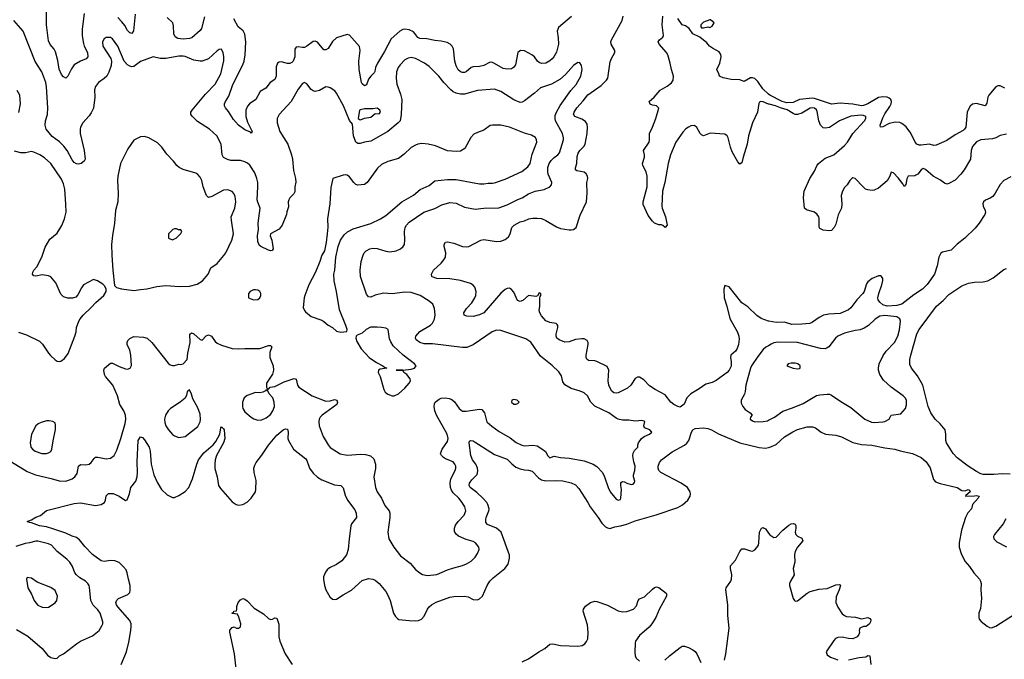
# Model space of a CAD drawing. Header units: inches. Extents: x 1771504 to 1971212, y 471788 to 643615.
# Tile 357 of 587: x 1882979 to 1892210, y 562198 to 568198. Entities that reach past the tile are written whole.
import ezdxf

# ---------------------------------------------------------------- set-up
doc = ezdxf.new("R2010")
doc.units = ezdxf.units.IN
doc.header["$MEASUREMENT"] = 0
doc.layers.add('B8586', color=7, linetype='Continuous')
doc.layers.add('B8596', color=7, linetype='Continuous')

msp = doc.modelspace()

# ---------------------------------------------------------------- linework, layer by layer
at = {"layer": 'B8586', "color": 5}
for points, elevation in [([(1883583.7, 568256.3), (1883565.3, 568110), (1883565.5, 568045.5), (1883576.3, 567976.3), (1883583.1, 567950), (1883615.8, 567890), (1883618, 567850), (1883601, 567830), (1883550, 567809.6), (1883490, 567774.5), (1883464.2, 567735.8), (1883430, 567669), (1883410, 567649), (1883390, 567662), (1883370, 567684), (1883350, 567735.3), (1883336.3, 567816.3), (1883315.3, 567895.3), (1883301.4, 567921.4), (1883265.6, 567965.6), (1883250, 568001.2), (1883229.8, 568150), (1883229.7, 568350)], 420), ([(1882901.3, 564050), (1883050, 563961.3), (1883127.5, 563927.5), (1883275, 563895), (1883350, 563873.4), (1883410, 563868.7), (1883470, 563892.2), (1883496.2, 563910), (1883517.8, 563942.2), (1883531.3, 564008.7), (1883550, 564026), (1883596.1, 564023.9), (1883630, 564030.4), (1883650, 564044.9), (1883676.3, 564083.7), (1883690, 564094.4), (1883710, 564094.9), (1883790, 564079.1), (1883830, 564085.5), (1883863, 564110), (1883890, 564159.1), (1883927.7, 564270), (1883967.6, 564410), (1883973.8, 564450), (1883969.8, 564489.8), (1883954, 564530), (1883918.8, 564590), (1883895.3, 564670), (1883851.3, 564770), (1883781.6, 564850), (1883773, 564870), (1883766.6, 564910), (1883774.5, 564930), (1883810, 564961.6), (1883830, 564974.9), (1883850, 564977.1), (1883910, 564945.5), (1883970, 564922), (1883990, 564920.7), (1884014, 564930), (1884026, 564954), (1884019.7, 565050), (1884010, 565099), (1883985.6, 565150), (1883985.6, 565170), (1883991.5, 565188.5), (1884010, 565207.7), (1884050, 565227.3), (1884139.9, 565219.9), (1884174, 565210), (1884218, 565170), (1884370, 564977.3), (1884390, 564962), (1884410, 564954), (1884430, 564954.8), (1884470, 564966), (1884490, 564964.7), (1884510, 564971.3), (1884548.9, 565011.1), (1884556.2, 565070), (1884577.4, 565170), (1884572.9, 565247.1), (1884590, 565260.7), (1884611.6, 565251.6), (1884670, 565199.1), (1884690, 565190.8), (1884726.3, 565233.7), (1884750, 565243), (1884775.5, 565230), (1884810, 565178.8), (1884830, 565164), (1884870, 565144), (1884970, 565114), (1885030, 565110.5), (1885090, 565114.4), (1885230, 565112.7), (1885310, 565143), (1885330, 565140.7), (1885342.8, 565130), (1885325.1, 565074.9), (1885324.9, 565030), (1885353.7, 564950), (1885359.5, 564910), (1885350, 564874), (1885292, 564790), (1885292.7, 564752.7), (1885298, 564738), (1885310, 564734), (1885328.4, 564751.6), (1885370, 564756), (1885459.1, 564800.9), (1885551.8, 564831.8), (1885570, 564826.8), (1885583.7, 564770), (1885595.5, 564750), (1885719.1, 564670), (1885850, 564621.5), (1885890, 564623.1), (1885930, 564635.3), (1885950.4, 564630), (1885959.5, 564610), (1885950.4, 564590), (1885815.3, 564490), (1885796.5, 564470), (1885787.4, 564450), (1885782.3, 564430), (1885784.9, 564390), (1885824.9, 564290), (1885870, 564210.4), (1885890, 564184.9), (1885984.6, 564124.6), (1886050, 564112.3), (1886177.2, 564122.8), (1886220.5, 564120.5), (1886267.2, 564107.2), (1886297.5, 564077.5), (1886315.3, 564030), (1886313, 563987), (1886298.7, 563910), (1886314.3, 563810), (1886330.2, 563770.2), (1886369.3, 563709.3), (1886400.8, 563640.8), (1886441.1, 563590), (1886447.6, 563570), (1886447.8, 563530), (1886428.7, 563390), (1886440.5, 563330), (1886485.5, 563250), (1886550, 563170.6), (1886640.9, 563100.9), (1886690, 563042), (1886730, 563010.5), (1886755.3, 562995.3), (1886803.4, 562983.4), (1886890, 562993.1), (1886990, 563036.5), (1887050, 563057.4), (1887130, 563077.4), (1887166.5, 563093.5), (1887210, 563120.4), (1887250, 563158), (1887271.5, 563190), (1887285.6, 563230), (1887283.6, 563250), (1887251.8, 563291.8), (1887230, 563303.5), (1887163.8, 563323.8), (1887093.1, 563353.1), (1887070.9, 563370.9), (1887056, 563396), (1887055.3, 563430), (1887064.5, 563455.5), (1887089.7, 563490), (1887147.1, 563550), (1887161.7, 563590), (1887151.1, 563630), (1887127.1, 563670), (1887096.4, 563710), (1887041.5, 563761.5), (1887025.8, 563785.8), (1887017.4, 563810), (1887013.6, 563850), (1887021.8, 563890), (1887060.5, 563970), (1887066, 563990), (1887067.3, 564010), (1887059.5, 564030), (1887044, 564050), (1886970, 564079.5), (1886951.3, 564091.3), (1886932.7, 564110), (1886924, 564130), (1886939.5, 564170), (1886990, 564243), (1886997.2, 564270), (1886986, 564310), (1886885, 564490), (1886871.8, 564530), (1886864.7, 564570), (1886866.4, 564593.6), (1886873.6, 564610), (1886910, 564638.9), (1886930, 564647.6), (1886970.2, 564650.2), (1887005.7, 564645.7), (1887030, 564635.3), (1887053.5, 564613.5), (1887098.7, 564550), (1887130, 564527.6), (1887165.1, 564525.1), (1887290, 564544.6), (1887310, 564541.3), (1887335.6, 564510), (1887354.4, 564434.4), (1887362.2, 564422.2), (1887404.5, 564384.4), (1887474.2, 564334.2), (1887576.4, 564276.4), (1887632.8, 564232.8), (1887687.2, 564207.2), (1887710, 564201.3), (1887790, 564206.3), (1887830, 564200.4), (1887873.9, 564173.9), (1887907, 564147), (1887930, 564106.7), (1887950, 564089.2), (1887990, 564102.6), (1888050, 564090.2), (1888130, 564084.7), (1888270, 564061.5), (1888356.3, 564030), (1888390, 564006.7), (1888441.1, 563950), (1888462.3, 563910), (1888495.3, 563810), (1888514.9, 563770), (1888570, 563700.3), (1888590, 563690.4), (1888610, 563699.1), (1888615.8, 563710), (1888621, 563790), (1888613.6, 563830), (1888615.1, 563850), (1888621.3, 563858.7), (1888630, 563867.3), (1888650, 563864), (1888670, 563850.7), (1888710, 563837.3), (1888730, 563840.7), (1888743.7, 563856.3), (1888745.1, 563870), (1888734, 563910), (1888734.3, 563930), (1888746, 563970), (1888749.5, 564009.5), (1888736, 564050), (1888726.3, 564106.3), (1888730, 564132), (1888743.2, 564156.8), (1888774, 564190), (1888774, 564210), (1888781.2, 564230), (1888809.3, 564270), (1888832.7, 564290), (1888884, 564310), (1888904, 564330), (1888885.2, 564350), (1888836, 564370), (1888829.3, 564390), (1888839, 564430), (1888833.4, 564433.4), (1888810, 564438.7), (1888750, 564433), (1888690, 564441.5), (1888630, 564441.8), (1888589.9, 564449.9), (1888570, 564459.8), (1888502, 564510), (1888370, 564572.8), (1888334, 564610), (1888300.5, 564670), (1888270, 564697.7), (1888234.4, 564714.4), (1888150, 564739.1), (1888090, 564771.8), (1888070, 564801.2), (1888057.2, 564857.3), (1888034.6, 564894.6), (1887970, 564954), (1887862.2, 565042.2), (1887770, 565172.3), (1887724.4, 565204.4), (1887490, 565281.7), (1887450, 565287.4), (1887407, 565270), (1887230, 565148.6), (1887170, 565123.5), (1887130, 565123.5), (1886850, 565157.8), (1886770, 565158), (1886729.8, 565169.8), (1886696.8, 565196.8), (1886689.7, 565210), (1886692.6, 565230), (1886730, 565273.8), (1886830, 565332.6), (1886850, 565351.8), (1886869, 565390), (1886872.7, 565430), (1886868.3, 565488.3), (1886850.6, 565530.6), (1886818.1, 565558.1), (1886734.7, 565610), (1886650, 565640.7), (1886590, 565643.4), (1886470, 565626.9), (1886390, 565631.7), (1886310, 565614.7), (1886270, 565596.2), (1886250, 565599.3), (1886230, 565624), (1886174, 565790), (1886169.8, 565850), (1886180.7, 565930), (1886198.7, 565990), (1886209.2, 566010.8), (1886226.6, 566030), (1886262.7, 566050), (1886290, 566055.6), (1886330, 566051.7), (1886410, 566027.4), (1886450, 566021.7), (1886508.7, 566030), (1886550, 566048.4), (1886574, 566070), (1886585.1, 566090), (1886588.2, 566131.8), (1886585.1, 566210), (1886593.1, 566250), (1886603.5, 566270), (1886630, 566298), (1886767.4, 566392.6), (1886870, 566428.1), (1886937.8, 566462.2), (1887010, 566482.2), (1887070, 566477.6), (1887150, 566440.3), (1887250, 566420.8), (1887330, 566431.4), (1887470, 566434.3), (1887550, 566461.7), (1887650, 566512.7), (1887690, 566527.9), (1887750, 566564), (1887810, 566590.3), (1887894.5, 566605.5), (1887949.6, 566630.4), (1887966, 566650), (1887967.3, 566670), (1887933.6, 566750), (1887929, 566770), (1887930, 566810.7), (1887943.8, 566850), (1887961, 566879), (1887990, 566906.7), (1888024.2, 566930), (1888039.1, 566950), (1888075.6, 567070), (1888076.8, 567090), (1888066.6, 567130), (1888001.9, 567250), (1887997.7, 567270), (1887999.9, 567300.1), (1888010, 567330.3), (1888047.1, 567392.9), (1888146.1, 567533.9), (1888195, 567590), (1888238.7, 567670), (1888251.8, 567730), (1888246, 567770), (1888230, 567794), (1888210, 567796), (1888170, 567769.4), (1888096.5, 567683.5), (1888043.6, 567636.4), (1887965.3, 567594.8), (1887860.9, 567559.1), (1887805.7, 567510), (1887710, 567435.6), (1887690, 567424.2), (1887670, 567423), (1887610, 567447.3), (1887490, 567523.5), (1887430, 567547.3), (1887270, 567534.4), (1887150, 567500.3), (1887110, 567498.8), (1887070, 567507.6), (1887041.4, 567521.4), (1887019.4, 567539.4), (1886955.1, 567610), (1886909.6, 567670), (1886818.8, 567758.8), (1886772.7, 567790), (1886690, 567832.8), (1886650, 567843.5), (1886621.1, 567838.9), (1886590, 567821.3), (1886544.2, 567775.8), (1886526, 567750), (1886510.2, 567709.8), (1886508.4, 567648.4), (1886514.5, 567594.5), (1886550, 567501), (1886562.6, 567450), (1886555.8, 567310), (1886546.4, 567250), (1886528.2, 567230), (1886430, 567149.8), (1886270, 567060.3), (1886211.1, 567048.9), (1886170, 567035.6), (1886150, 567036.2), (1886128.7, 567050), (1886108.9, 567110), (1886099.5, 567219.5), (1886070, 567253.2), (1886015.4, 567390), (1885950, 567509.4), (1885932.3, 567530), (1885890, 567558), (1885870, 567566.6), (1885850, 567567), (1885790, 567535.1), (1885750, 567525.1), (1885730, 567529.7), (1885710, 567543), (1885670, 567597), (1885650, 567609.4), (1885630, 567599.5), (1885590, 567545.1), (1885524.2, 567430), (1885410.3, 567310), (1885392, 567270), (1885393.7, 567230), (1885418.7, 567150), (1885492.6, 567030), (1885528.1, 566930), (1885537.6, 566890), (1885545.1, 566785.1), (1885564.2, 566710), (1885566.4, 566673.6), (1885559.3, 566630), (1885558, 566582), (1885550, 566565.2), (1885510, 566526), (1885500.4, 566510), (1885495.3, 566490), (1885497.2, 566442.8), (1885483.4, 566396.6), (1885480.5, 566370), (1885438, 566270), (1885410, 566232.7), (1885330.8, 566189.2), (1885326.8, 566170), (1885342, 566130), (1885354, 566050), (1885346.4, 566033.6), (1885330, 566029.6), (1885310, 566035.1), (1885239, 566070), (1885224.2, 566084.2), (1885210, 566118), (1885206.6, 566170), (1885216, 566230), (1885214.5, 566290), (1885234, 566430), (1885210, 566485.2), (1885205.6, 566510), (1885211.8, 566630), (1885209.8, 566670), (1885202.8, 566710), (1885182.8, 566762.8), (1885135.2, 566835.2), (1885113.9, 566853.9), (1885090, 566866.4), (1885050, 566876.2), (1884958.7, 566878.7), (1884926.3, 566886.3), (1884890, 566905.1), (1884878, 566930), (1884867.3, 567030), (1884827.5, 567107.5), (1884759.6, 567170), (1884644.6, 567244.6), (1884598, 567290), (1884583.5, 567310), (1884583.1, 567330), (1884596.4, 567350), (1884720.7, 567499.3), (1884810, 567594.9), (1884864.5, 567690), (1884892.6, 567812.6), (1884892.9, 567852.9), (1884887, 567887), (1884870, 567922), (1884850, 567919), (1884830, 567906.6), (1884747.4, 567832.6), (1884690.3, 567809.7), (1884670, 567808.3), (1884610, 567818), (1884530, 567853.3), (1884510, 567857.6), (1884470, 567857.6), (1884350, 567835.1), (1884294.5, 567834.5), (1884230, 567849.4), (1884110, 567806.6), (1884050, 567758.7), (1884030, 567755.6), (1884010, 567762), (1883990, 567776.2), (1883959.6, 567810), (1883899.1, 567950), (1883850, 568019.7), (1883830, 568029.7), (1883810, 568032.8), (1883790, 568029.7), (1883770, 568019.6), (1883753.4, 567990), (1883757.6, 567950), (1883833.2, 567833.2), (1883839.3, 567810), (1883837.1, 567770), (1883815.1, 567704.9), (1883795.8, 567670), (1883770, 567646.4), (1883717, 567610), (1883688.4, 567571.6), (1883680.5, 567539.5), (1883683.6, 567470), (1883670, 567369.4), (1883650, 567326), (1883630, 567296.9), (1883570.3, 567230), (1883548.9, 567190), (1883544.6, 567170), (1883545.3, 567130), (1883584.2, 566970), (1883591.6, 566890), (1883583.1, 566870), (1883554.4, 566850), (1883530, 566842.9), (1883510, 566846), (1883490, 566859.7), (1883470, 566883), (1883424.5, 566970), (1883392.9, 567012.9), (1883353.1, 567053.1), (1883283.1, 567103.1), (1883228, 567170), (1883222.4, 567182.4), (1883217.2, 567210), (1883220.9, 567250), (1883238.4, 567310), (1883243.7, 567370), (1883231.3, 567570), (1883223.7, 567610), (1883185.1, 567710), (1883125.1, 567805.1), (1883010.9, 568090), (1882925.2, 568190)], 440), ([(1884062.2, 568250), (1884044.9, 568095.1), (1884030, 568069.6), (1884010, 568073.6), (1883990, 568095.6), (1883963, 568143), (1883937, 568177), (1883898.3, 568218.3)], 420), ([(1884710, 568226.6), (1884683.6, 568116.4), (1884670, 568095.4), (1884591, 568029), (1884570, 568022.7), (1884510, 568017.1), (1884461.8, 568021.8), (1884436.2, 568036.2), (1884424.7, 568064.7), (1884420.9, 568140.9), (1884413.3, 568170), (1884360.3, 568220.3)], 420), ([(1888153.2, 568226.8), (1888030, 568125.2), (1888016.4, 568090), (1888027.2, 568027.2), (1888029.2, 567970), (1888022.2, 567930), (1888010, 567895.1), (1887987.1, 567850), (1887971.4, 567830), (1887950, 567810.9), (1887910, 567789.8), (1887870, 567788.7), (1887850, 567796.4), (1887834.3, 567810), (1887804.2, 567850), (1887779.5, 567870), (1887710, 567907.6), (1887674, 567910), (1887648.5, 567890), (1887625.5, 567774.5), (1887609, 567751), (1887590, 567738), (1887550, 567734.3), (1887510, 567741.7), (1887430, 567788.6), (1887410, 567796.8), (1887390, 567798.5), (1887330, 567767.6), (1887290, 567759.3), (1887230, 567754.7), (1887211.6, 567748.5), (1887164.9, 567710), (1887150, 567702.6), (1887130, 567701.7), (1887110, 567709.8), (1887090, 567728.5), (1887070, 567764.7), (1887057.4, 567810), (1887044.5, 567924.5), (1887034, 567950), (1887015.8, 567970), (1886985, 567984.9), (1886930, 567998.4), (1886870, 568003.5), (1886797.2, 568017.2), (1886730, 568020.8), (1886709.8, 568030), (1886684.2, 568070), (1886670, 568084.2), (1886630, 568102.2), (1886590, 568110.5), (1886570, 568106.3), (1886541.8, 568090), (1886460.9, 568019.1), (1886400.3, 567899.7), (1886331.8, 567790), (1886315.3, 567750), (1886308.8, 567711.2), (1886301.7, 567698.3), (1886270, 567667.6), (1886250, 567640.7), (1886230, 567588.7), (1886210, 567579.3), (1886190, 567597), (1886183.9, 567610), (1886162.6, 567730), (1886156.8, 567810), (1886171, 567910), (1886165.3, 567945.3), (1886070, 568052.7), (1886050, 568059.3), (1885950, 568029.6), (1885910, 567993.3), (1885870, 567929.5), (1885850, 567914.5), (1885830, 567914.5), (1885770, 567987.6), (1885750, 567996.9), (1885730, 567993), (1885670, 567948.6), (1885650, 567938.7), (1885630, 567936.4), (1885590, 567943), (1885570, 567939.5), (1885557.6, 567922.4), (1885559, 567850), (1885543.8, 567810), (1885530, 567796.2), (1885510, 567787.8), (1885490, 567786.3), (1885430, 567802.6), (1885410, 567799.7), (1885397.1, 567790), (1885383.4, 567756.6), (1885383.2, 567670), (1885370, 567636.2), (1885328.4, 567610), (1885285.5, 567554.5), (1885234.1, 567525.9), (1885192, 567450), (1885131.6, 567408.4), (1885113.1, 567386.9), (1885100.2, 567350), (1885098.8, 567290), (1885115.5, 567235.5), (1885157.3, 567150), (1885150, 567135.3), (1885143.7, 567143.7), (1885090, 567164.8), (1885029.7, 567210), (1884983.1, 567263.1), (1884936.4, 567336.4), (1884907.1, 567370), (1884898, 567390), (1884899.3, 567410), (1884907.7, 567430), (1884940.5, 567479.5), (1884976.3, 567590), (1885070, 567773.7), (1885084.1, 567810), (1885092.9, 567870), (1885098.3, 567990), (1885090, 568062.7), (1885073.5, 568093.5), (1885025.3, 568130), (1884986.8, 568206.8)], 420), ([(1890000, 565370.7), (1889930, 565395.1), (1889890, 565422.9), (1889805.1, 565505.1), (1889750, 565542.7), (1889630, 565693.2), (1889590, 565706), (1889580.7, 565670), (1889582, 565590), (1889608, 565510), (1889635.8, 565395.8), (1889707.5, 565267.5), (1889719.5, 565230), (1889722.9, 565202.9), (1889717.8, 565150), (1889705.8, 565114.2), (1889690, 565089.6), (1889646.7, 565050), (1889643.7, 565030), (1889650.3, 564990), (1889650, 564948), (1889630.6, 564910), (1889610, 564889.3), (1889506.8, 564813.2), (1889470, 564796.3), (1889410, 564778), (1889350, 564736.4), (1889270, 564689.7), (1889233.7, 564650), (1889208.4, 564591.6), (1889170, 564565.2), (1889150, 564569.4), (1889110, 564588), (1889084.2, 564610), (1889030, 564679.6), (1888936, 564730), (1888884.4, 564764.4), (1888830, 564820.9), (1888790, 564845.2), (1888770, 564845.2), (1888750, 564833.2), (1888706.8, 564770), (1888677.1, 564742.9), (1888590, 564698.7), (1888570, 564694), (1888550, 564697), (1888530, 564715.1), (1888510, 564747), (1888501.5, 564770), (1888497.2, 564810), (1888501.1, 564910), (1888485.7, 564945.7), (1888390, 564991.3), (1888370, 564998), (1888310, 565000.5), (1888295.1, 565015.1), (1888289.8, 565030), (1888289.8, 565050.2), (1888308.3, 565150), (1888307.8, 565170), (1888298.4, 565190), (1888270, 565204), (1888250, 565203.9), (1888190, 565197.8), (1888130, 565177.6), (1888090, 565173.3), (1888035, 565195.1), (1888015.6, 565210), (1888008.8, 565228.8), (1888008.7, 565248.7), (1888023.5, 565310), (1888024, 565330), (1888019.1, 565339.1), (1888009.7, 565349.7), (1887950, 565359.4), (1887910, 565374.3), (1887870, 565420.5), (1887853.6, 565450), (1887848.3, 565471.7), (1887854, 565510), (1887855.3, 565590), (1887858, 565602), (1887866, 565610), (1887866, 565630), (1887850, 565635.3), (1887832, 565608), (1887816.8, 565603.2), (1887750, 565611.5), (1887695.2, 565564.8), (1887670, 565553.5), (1887645.4, 565565.4), (1887610, 565641.6), (1887590, 565668.2), (1887570, 565679.1), (1887550, 565677.7), (1887530, 565668.3), (1887490, 565633), (1887330, 565448.3), (1887290, 565429.7), (1887230, 565415.1), (1887170, 565417.2), (1887146.3, 565426.3), (1887142.7, 565450), (1887167.6, 565490), (1887217.3, 565542.7), (1887246.6, 565590), (1887254, 565610), (1887259.3, 565650), (1887246.9, 565690), (1887229, 565709), (1887203.7, 565723.7), (1887112.3, 565752.3), (1887010, 565768), (1886888, 565770), (1886846.3, 565786.3), (1886842, 565790), (1886839, 565810), (1886857.2, 565850), (1886930, 565914), (1886955.6, 565944.4), (1886969.5, 565970), (1886973.3, 566010), (1886958, 566070), (1886957.2, 566090), (1886970, 566110.7), (1886990, 566113), (1887050, 566102.6), (1887130, 566072), (1887170, 566067), (1887190, 566070.4), (1887302.7, 566130), (1887330, 566137), (1887450, 566118.7), (1887490, 566121.1), (1887530, 566137.4), (1887560, 566160), (1887577.2, 566190), (1887593.3, 566250), (1887614.3, 566270), (1887670, 566303.2), (1887710, 566312.6), (1887750.8, 566329.2), (1887790, 566336.1), (1887830, 566337.7), (1887870, 566332.7), (1887910, 566315.6), (1888010, 566254.3), (1888050, 566240.2), (1888130, 566226), (1888150, 566227), (1888170, 566230.4), (1888196.2, 566250), (1888234.3, 566365.7), (1888292.6, 566490), (1888298, 566570), (1888296.2, 566670), (1888303.7, 566710), (1888300.9, 566730), (1888290, 566752.7), (1888270, 566766.6), (1888201.8, 566781.8), (1888189.6, 566790), (1888188.4, 566808.4), (1888202.4, 566850), (1888206.4, 566913.6), (1888213.5, 566946.5), (1888228.8, 566971.2), (1888267.6, 567010), (1888278.9, 567030), (1888299.8, 567130), (1888302.8, 567190), (1888299.2, 567219.2), (1888283.9, 567243.9), (1888250, 567265.6), (1888183.6, 567290), (1888171.2, 567311.2), (1888176.2, 567330), (1888201, 567370), (1888262.6, 567437.4), (1888305.7, 567494.3), (1888430, 567580.2), (1888481.5, 567630), (1888493.1, 567650), (1888515.8, 567804.2), (1888526.8, 567833.2), (1888559.7, 567890), (1888558.7, 567910), (1888523.5, 567970), (1888522.2, 567990), (1888527, 568010), (1888625.7, 568190), (1888637.4, 568230)], 420), ([(1890000, 567406.4), (1889950, 567427.9), (1889926.8, 567430), (1889915.4, 567424.6), (1889907.3, 567412.7), (1889894.9, 567330), (1889848.4, 567231.6), (1889811.4, 567110), (1889797.4, 567030), (1889760.3, 566910), (1889750, 566855.3), (1889734.4, 566845.6), (1889730, 566844), (1889710, 566866), (1889657.5, 566957.5), (1889641.3, 567001.3), (1889620.7, 567090), (1889610, 567109.2), (1889590, 567125.2), (1889452.9, 567132.9), (1889390, 567109.3), (1889370, 567117.2), (1889357.2, 567130), (1889328, 567188), (1889305.4, 567205.4), (1889270, 567202), (1889248.5, 567191.5), (1889224.9, 567175.1), (1889196.5, 567143.5), (1889130, 567048), (1889081.5, 566930), (1889058.2, 566850), (1889027.8, 566672.2), (1889003.7, 566590), (1888999.3, 566450), (1889003, 566430), (1889034, 566350), (1889050.4, 566270), (1889030, 566248), (1889008.9, 566268.9), (1888994.6, 566274.6), (1888970, 566275.3), (1888930, 566289.2), (1888910, 566309.3), (1888870, 566362.7), (1888824.4, 566464.4), (1888825.1, 566490), (1888861.8, 566630), (1888862.9, 566670), (1888860.2, 566730), (1888852, 566770), (1888821.5, 566830), (1888817.4, 566850), (1888835.6, 566910), (1888836.4, 566930), (1888826.3, 566970), (1888879.8, 567050), (1888883.5, 567070), (1888882.5, 567130), (1888911.6, 567190), (1888942.6, 567270), (1888969.4, 567369.4), (1888949.6, 567389.6), (1888910, 567396.4), (1888890, 567406.9), (1888881.3, 567430), (1888927.7, 567472.3), (1888982.8, 567537.2), (1889050, 567574), (1889090, 567606.4), (1889105.1, 567630), (1889109.4, 567670), (1889089.6, 567729.7), (1889078, 567790), (1889053.6, 567870), (1889042.4, 567890), (1888974.3, 567970), (1888963, 567990), (1888975.6, 568010), (1889007.1, 568032.9), (1889015, 568050), (1889001.7, 568150), (1889008.2, 568231.8)], 380), ([(1890000, 567499.9), (1889946.4, 567550), (1889897.9, 567617.9), (1889870, 567645.1), (1889850, 567651.6), (1889830, 567651.8), (1889770, 567619.3), (1889730, 567635.1), (1889650, 567636.3), (1889573.8, 567653.8), (1889545.1, 567665.1), (1889539, 567670), (1889534, 567690), (1889514, 567730), (1889543.6, 567790), (1889554, 567850), (1889553, 567873), (1889535.4, 567895.4), (1889473.3, 567930), (1889446.4, 567950), (1889420.4, 567980.4), (1889355.6, 568035.6), (1889290, 568064.5), (1889256.6, 568116.6), (1889220.2, 568140.2), (1889189.4, 568150), (1889149.6, 568210)], 360), ([(1882970.9, 567329.1), (1882986, 567410), (1882979.5, 567490), (1882955.1, 567535.1)], 460), ([(1882967.5, 565267.5), (1883043.4, 565243.4), (1883164.1, 565184.1), (1883193.8, 565153.8), (1883248, 565070), (1883267.3, 565047.3), (1883310, 565007.3), (1883330, 564994.8), (1883350, 564991), (1883364.7, 564995.3), (1883400.2, 565019.8), (1883433.1, 565066.9), (1883495.1, 565230), (1883507, 565270), (1883512.3, 565310), (1883533.2, 565370), (1883546.3, 565393.7), (1883572.5, 565427.5), (1883650, 565497.3), (1883693.4, 565546.6), (1883768.7, 565610), (1883788.7, 565650), (1883788.7, 565670), (1883778, 565698), (1883758.6, 565718.6), (1883709.1, 565749.1), (1883670, 565762), (1883578, 565710), (1883558, 565682), (1883523.4, 565616.6), (1883504.1, 565595.9), (1883474.4, 565585.6), (1883430, 565587.6), (1883390, 565599.6), (1883363.1, 565623.1), (1883316.2, 565730), (1883270, 565786.6), (1883250, 565796), (1883190, 565803.7), (1883130, 565793.6), (1883110, 565797), (1883099.6, 565810), (1883101.3, 565830), (1883110, 565847.3), (1883139.4, 565880.6), (1883187.3, 565970), (1883215.9, 566064.1), (1883261.7, 566138.3), (1883330, 566195.5), (1883372.5, 566267.5), (1883398.9, 566330), (1883412.9, 566392.9), (1883412.4, 566467.6), (1883401.5, 566610), (1883390, 566657.2), (1883370, 566702), (1883270, 566847.8), (1883210, 566902), (1883166.6, 566930), (1883110, 566956.9), (1883090, 566960.5), (1883031.6, 566948.4), (1882990, 566948.7), (1882930, 566965.1)], 460), ([(1890000, 565140.1), (1889974.8, 565125.2), (1889950, 565104), (1889899.5, 565040.5), (1889840.2, 564950), (1889830, 564929.3), (1889785.3, 564770), (1889781.1, 564710), (1889773.6, 564686.4), (1889743, 564630), (1889742.5, 564602.5), (1889758.8, 564570), (1889781.1, 564541.1), (1889826, 564510), (1889844.7, 564490), (1889831, 564470), (1889826.8, 564450), (1889850, 564434), (1889870, 564427.6), (1889949, 564429), (1889990, 564436.5), (1890000, 564441.7)], 440), ([(1883929.8, 562150), (1883978.4, 562270), (1884001.6, 562358.4), (1884021.8, 562470), (1884024.8, 562510), (1884022.9, 562530), (1884010, 562561.1), (1883898.5, 562690), (1883885.8, 562710), (1883881.1, 562730), (1883887.9, 562752.1), (1883905.4, 562770), (1883993.4, 562806.6), (1884010, 562825.3), (1884015.8, 562844.2), (1884015.4, 562890), (1883997.7, 562950), (1883987.7, 563010), (1883976.9, 563036.9), (1883950, 563070.6), (1883910, 563106.5), (1883870, 563123.7), (1883830, 563126.8), (1883770, 563115.4), (1883742, 563122), (1883660.9, 563180.9), (1883590, 563255.6), (1883539.8, 563319.8), (1883510, 563341.3), (1883470, 563353.7), (1883410, 563382.6), (1883290, 563423.6), (1883230, 563440.6), (1883164, 563450), (1883090, 563479.3), (1883070, 563481.2), (1883048, 563490), (1883090, 563506), (1883130, 563533.4), (1883173.4, 563546.6), (1883230, 563594), (1883490, 563659.7), (1883550, 563665), (1883690, 563641), (1883740.9, 563650), (1883773.3, 563670), (1883783.5, 563690), (1883790, 563730.8), (1883810, 563754.4), (1883855.4, 563755.4), (1883910.3, 563730.3), (1883970, 563687.7), (1883986.6, 563693.4), (1884008, 563750), (1884022, 563810), (1884067.1, 563870), (1884080.7, 563910), (1884083.7, 563950), (1884078.5, 564050), (1884089.7, 564250), (1884110, 564284), (1884130, 564279.1), (1884150, 564258), (1884191.6, 564190), (1884202.3, 564150), (1884211.4, 564030), (1884234.9, 563930), (1884270, 563854), (1884308.2, 563790), (1884360.5, 563740.5), (1884410, 563716.4), (1884430, 563717.6), (1884470, 563736.5), (1884530, 563772.2), (1884562.9, 563810), (1884597.5, 563890), (1884638.7, 564030), (1884655.4, 564070), (1884704.3, 564135.7), (1884791, 564209), (1884818.1, 564241.9), (1884854, 564310), (1884864.5, 564370), (1884870, 564378.8), (1884890, 564360.7), (1884895.3, 564350), (1884900.3, 564270), (1884888, 564230), (1884825.2, 564110), (1884811.9, 564070), (1884806.7, 564030), (1884809.4, 563989.4), (1884828.9, 563910), (1884842.3, 563830), (1884860.6, 563800.6), (1884970, 563675.8), (1885007.7, 563650), (1885030, 563643.6), (1885070, 563649.1), (1885110, 563672.2), (1885149.9, 563710.1), (1885188.1, 563770), (1885193.2, 563790), (1885195.1, 563875.1), (1885177.4, 563950), (1885174.8, 563990), (1885181.7, 564018.3), (1885194.9, 564045.1), (1885250, 564113.7), (1885310, 564206.3), (1885390, 564302.3), (1885450, 564351.7), (1885470, 564361.6), (1885490, 564358.8), (1885495.3, 564330), (1885492.2, 564270), (1885497.6, 564250), (1885544.9, 564170), (1885659.7, 564079.7), (1885670, 564062.8), (1885697.1, 563990), (1885730, 563944.9), (1885770, 563908), (1885810, 563883), (1885930, 563834), (1885990, 563828), (1885999.9, 563819.9), (1886010, 563806.8), (1886030, 563738.8), (1886053.4, 563690), (1886119.4, 563599.4), (1886132, 563570), (1886135.3, 563530), (1886090.4, 563470), (1886083.1, 563450), (1886066.3, 563330), (1886059.1, 563230), (1886042.3, 563177.7), (1885998.9, 563121.1), (1885950, 563086.6), (1885884.2, 563055.8), (1885861.8, 563038.2), (1885844.7, 563015.3), (1885827.8, 562972.2), (1885825.7, 562950), (1885835.8, 562890), (1885850, 562850.8), (1885885.5, 562785.5), (1885910, 562763), (1885930, 562759.3), (1885950, 562762.4), (1886010, 562804.4), (1886090, 562846), (1886190, 562938.4), (1886250, 562956.4), (1886290, 562950.4), (1886310, 562940.5), (1886348.9, 562908.9), (1886410, 562833.4), (1886426.6, 562806.6), (1886452.2, 562750), (1886482, 562630), (1886501.1, 562601.1), (1886520.5, 562580.5), (1886533.4, 562573.4), (1886630, 562561.3), (1886690, 562559.1), (1886716.6, 562563.4), (1886745.4, 562574.6), (1886770, 562602.8), (1886801.6, 562670), (1886816.2, 562690), (1886839.5, 562710), (1886884.7, 562735.3), (1887010, 562782.3), (1887050, 562788.9), (1887150, 562792), (1887183.4, 562783.4), (1887230, 562758), (1887270, 562757.1), (1887290, 562765.5), (1887316.2, 562790), (1887360.5, 562890), (1887387.2, 562932.8), (1887416.9, 562963.1), (1887527, 563050), (1887557.6, 563090), (1887571.2, 563148.8), (1887570, 563175.3), (1887492.8, 563390), (1887447.5, 563427.5), (1887363.7, 563463.7), (1887350, 563481.2), (1887347.8, 563510), (1887351.9, 563530), (1887376.2, 563590), (1887378.8, 563610), (1887367.7, 563650), (1887356.8, 563670), (1887321.8, 563710), (1887264.6, 563764.6), (1887203.1, 563810), (1887193.6, 563830), (1887196.2, 563850), (1887216.9, 563883.1), (1887267.2, 563932.8), (1887274.9, 563965.1), (1887271.4, 563990), (1887255.2, 564030), (1887224.1, 564070), (1887206.9, 564110), (1887191.5, 564228.5), (1887196, 564244), (1887209.6, 564250.4), (1887230, 564246.7), (1887250, 564235.6), (1887430, 564120.2), (1887550, 564076.9), (1887592.3, 564032.3), (1887630, 564002.3), (1887670, 563984), (1887710, 563975.2), (1887750, 563972.9), (1887782, 563962), (1887841.4, 563901.4), (1887870, 563881.7), (1887912.3, 563872.3), (1888010, 563876.5), (1888070, 563872.6), (1888150, 563853.1), (1888190, 563834), (1888219.9, 563799.9), (1888306, 563670), (1888327.8, 563630), (1888403.1, 563530), (1888436.7, 563476.7), (1888470, 563440.5), (1888490, 563430.4), (1888510, 563426.7), (1888557.8, 563442.2), (1888610, 563449.2), (1888670, 563464.9), (1888750, 563498.5), (1888946, 563554), (1889150, 563623.1), (1889193.8, 563646.2), (1889241.6, 563690), (1889265.6, 563730), (1889267.8, 563750), (1889265.6, 563770), (1889239.6, 563810), (1889179.6, 563850), (1888990, 563949.8), (1888971.1, 563970), (1888963.5, 563990), (1888963.5, 564010), (1888975.7, 564044.3), (1888996.9, 564070), (1889096.1, 564143.9), (1889210, 564206.3), (1889234.8, 564225.2), (1889250.9, 564250), (1889277.2, 564330), (1889289.2, 564350.8), (1889310, 564364.6), (1889390, 564369), (1889430, 564362.4), (1889463, 564350), (1889530, 564312.7), (1889730, 564230.2), (1889910, 564186.7), (1889970, 564178.3), (1890000, 564185.4)], 420), ([(1889586.9, 562190), (1889599.8, 562250), (1889629, 562490), (1889618.7, 562610), (1889618.5, 562710), (1889598, 562850), (1889603, 562870), (1889645.1, 562930), (1889651.6, 562950), (1889655.8, 562990), (1889643, 563050), (1889643.8, 563076.2), (1889690, 563127.3), (1889730, 563210.8), (1889750, 563234), (1889774.6, 563234.6), (1889830, 563214.8), (1889850, 563214), (1889870, 563224.9), (1889890, 563248), (1889904.2, 563270), (1889909.7, 563290), (1889914.5, 563390), (1889932.9, 563427.1), (1889950, 563434.8), (1889958, 563430), (1889970, 563421), (1890000, 563380.8)], 380), ([(1882950, 562478.9), (1883055.4, 562415.4), (1883190, 562299.5), (1883238, 562238), (1883270, 562216.4), (1883310, 562204.9), (1883330, 562210.7), (1883353.2, 562230), (1883390, 562250.5), (1883510, 562343), (1883550, 562368), (1883662, 562418), (1883725.2, 562470), (1883750, 562511.3), (1883757, 562530), (1883757.6, 562550), (1883731.5, 562630), (1883710, 562662), (1883667.6, 562707.6), (1883646.6, 562750), (1883632.9, 562872.9), (1883629.6, 562890), (1883618.4, 562910), (1883597, 562930), (1883541.7, 562961.7), (1883509.9, 562989.9), (1883495.8, 563010), (1883473.1, 563070), (1883449.8, 563110), (1883419.2, 563139.2), (1883329.1, 563209.1), (1883276.9, 563270), (1883250, 563281.4), (1883150, 563306.3), (1883130, 563306.2), (1883071, 563290), (1883030, 563285.3), (1882943, 563257)], 440), ([(1887690, 562175.8), (1887750, 562203.7), (1887846.6, 562270), (1887901.3, 562298.7), (1887950, 562341.6), (1887975.9, 562344.1), (1888050, 562326.9), (1888210, 562321.8), (1888251, 562329), (1888276, 562344), (1888293.9, 562366.1), (1888304.2, 562390), (1888309.7, 562450.3), (1888300.6, 562520.6), (1888261.7, 562650), (1888265.3, 562670), (1888283.1, 562696.9), (1888329.9, 562730.1), (1888370, 562743.2), (1888390, 562741.7), (1888490, 562706.3), (1888590, 562654.6), (1888630, 562644.9), (1888671.9, 562648.1), (1888732, 562670), (1888760.8, 562699.2), (1888778.4, 562750), (1888790, 562767.3), (1888837, 562783), (1888910, 562857.1), (1888930, 562872.7), (1888950, 562877.3), (1888970.6, 562870.6), (1889038.5, 562818.5), (1889042.8, 562810), (1889042, 562790), (1888974.1, 562665.9), (1888942, 562590), (1888905.3, 562530), (1888880, 562500), (1888790, 562422.9), (1888753.4, 562370), (1888747.9, 562350), (1888745.8, 562265.8), (1888748.8, 562230), (1888758, 562210), (1888790, 562180.5)], 380), ([(1885008.2, 562110), (1884991, 562250), (1884947.2, 562452.8), (1884950, 562472), (1884970, 562498), (1884990, 562502), (1885010, 562492), (1885030, 562492), (1885050, 562502), (1885052.7, 562530), (1885034.6, 562594.6), (1885022, 562622), (1884970, 562628), (1884970, 562634), (1884982, 562638), (1884986, 562650), (1885010, 562654), (1885015.3, 562664.7), (1885014, 562694), (1885026, 562730), (1885050, 562757.3), (1885070, 562767.7), (1885090, 562763), (1885110, 562748), (1885178, 562678), (1885263.6, 562623.6), (1885310, 562580.7), (1885330, 562570.8), (1885350, 562574.8), (1885370, 562586.8), (1885390, 562584.7), (1885407, 562527), (1885408.8, 562410), (1885416.5, 562370), (1885467.8, 562250), (1885533.2, 562150)], 380), ([(1889026.6, 562190), (1889069.4, 562230), (1889169.2, 562310), (1889190, 562322), (1889210, 562323), (1889250, 562310.5), (1889288.5, 562288.5), (1889310.3, 562270.3), (1889325.5, 562250), (1889363, 562170)], 380)]:
    msp.add_lwpolyline(points, dxfattribs=dict(at, elevation=elevation))
for points, elevation in [([(1889450, 568198), (1889390, 568175.3), (1889364.7, 568150), (1889364.7, 568130), (1889370, 568122), (1889390, 568121), (1889430, 568131), (1889450, 568126), (1889470, 568138), (1889488.7, 568170), (1889456.4, 568196.4)], 360), ([(1886330, 567369.3), (1886290, 567362.9), (1886210, 567361.7), (1886170, 567354.3), (1886164.4, 567350), (1886151.6, 567271.6), (1886170, 567258), (1886190, 567266), (1886210, 567274.8), (1886270, 567284.7), (1886310, 567318), (1886350, 567316), (1886361.2, 567330), (1886354.5, 567350)], 440), ([(1887410, 567209.6), (1887390, 567205.1), (1887330, 567162.9), (1887270, 567140.9), (1887236.7, 567123.3), (1887206.9, 567093.1), (1887150.7, 566990), (1887110, 566965.6), (1887070, 566961.3), (1886990, 566966.6), (1886875.6, 567015.6), (1886808.1, 567031.9), (1886750, 567036.2), (1886710.4, 567029.7), (1886690, 567020.7), (1886650, 566998), (1886584.6, 566935.4), (1886530, 566895.1), (1886430, 566869.6), (1886370, 566840.7), (1886334.4, 566805.6), (1886235.8, 566670), (1886210, 566653.3), (1886150, 566645.6), (1886130, 566653.6), (1886109.8, 566669.8), (1886070, 566724.2), (1886050, 566738.9), (1886030, 566742), (1886010, 566738.9), (1885914, 566710), (1885895.5, 566624.5), (1885887, 566470), (1885863.7, 566330), (1885866.4, 566253.6), (1885860.5, 566190), (1885850.6, 566109.4), (1885834.8, 566030), (1885810.7, 565990), (1885794, 565930), (1885750.6, 565830), (1885690.4, 565710), (1885652.4, 565610), (1885646.4, 565590), (1885637.5, 565497.5), (1885648, 565470), (1885657.7, 565457.7), (1885710, 565415.5), (1885810, 565379.3), (1885830, 565368), (1885870, 565334), (1885910.6, 565310.6), (1885950, 565276), (1885990, 565266.8), (1886046, 565274), (1886048, 565292), (1886037.2, 565330), (1885977.2, 565477.2), (1885949.7, 565649.7), (1885927, 565750), (1885922.7, 565810), (1885932.7, 565847.3), (1885942.9, 565970), (1885962.9, 566070), (1885987, 566130), (1886020.8, 566179.2), (1886052.6, 566207.4), (1886104.4, 566235.6), (1886270, 566287.9), (1886362, 566330), (1886410, 566362.6), (1886562.4, 566490), (1886670, 566553.6), (1886733.2, 566606.8), (1886817.5, 566642.5), (1886870, 566685.5), (1886990, 566699.6), (1887070, 566700.8), (1887290, 566659), (1887330, 566658.5), (1887370, 566665.5), (1887410, 566664), (1887430, 566666.5), (1887530, 566703.2), (1887686.8, 566773.2), (1887741.5, 566818.5), (1887763.9, 566850), (1887781.9, 566938.1), (1887826, 567050), (1887825.1, 567070), (1887813.9, 567093.9), (1887775.6, 567115.6), (1887710, 567132.8), (1887570, 567189.6), (1887490, 567208)], 460), ([(1884150, 567104), (1884110, 567099), (1884050, 567068.7), (1883992.8, 566987.2), (1883924.9, 566850), (1883898.4, 566730), (1883894.9, 566690), (1883900.4, 566570), (1883897.4, 566490), (1883878.3, 566410), (1883867.2, 566290), (1883847.3, 566172.7), (1883840.3, 566090), (1883841.3, 565990), (1883850.4, 565850), (1883866.4, 565706.4), (1883886.8, 565686.8), (1883933.2, 565673.2), (1884050, 565658), (1884110, 565667), (1884170, 565672.4), (1884264.4, 565695.6), (1884350, 565705.5), (1884475.6, 565695.6), (1884570, 565698.7), (1884641.4, 565718.5), (1884692.2, 565747.8), (1884746, 565810), (1884769.5, 565870), (1884830, 565912.2), (1884893.8, 565986.2), (1884910, 566010.4), (1884968.5, 566130), (1884982.7, 566190), (1884963.7, 566316.3), (1884962.7, 566350), (1884994.7, 566430), (1885005.1, 566490), (1884998.6, 566538.6), (1884986.7, 566566.7), (1884970, 566586.6), (1884930, 566603.6), (1884890, 566600.5), (1884780.5, 566539.5), (1884750, 566531.6), (1884730, 566549.5), (1884723.3, 566563.3), (1884699.8, 566630), (1884684.7, 566690), (1884670, 566722), (1884650, 566747.3), (1884630, 566758), (1884511.6, 566791.6), (1884473, 566813), (1884450.7, 566830.7), (1884421.6, 566870), (1884356.8, 566936.8), (1884310, 567004), (1884270, 567044), (1884189.3, 567089.3)], 460), ([(1884450, 566238), (1884430, 566238), (1884414, 566230), (1884374, 566190), (1884374, 566150), (1884410, 566134), (1884430, 566142), (1884446, 566150), (1884490, 566194), (1884498, 566210), (1884490, 566226), (1884468.4, 566228.4)], 480), ([(1885190, 565664.5), (1885170, 565663.7), (1885138, 565650), (1885124.7, 565630), (1885124.7, 565590), (1885170, 565571), (1885210, 565574.8), (1885229.5, 565590.5), (1885238, 565610), (1885239.5, 565630), (1885230, 565649), (1885210, 565660.9)], 460), ([(1886330, 565315.6), (1886267, 565313), (1886228.3, 565291.7), (1886190, 565259), (1886141, 565239), (1886132, 565230), (1886131.3, 565210), (1886139.8, 565179.8), (1886180.7, 565110), (1886254, 565030), (1886322.3, 564982.3), (1886384.7, 564950), (1886398, 564938), (1886422, 564930), (1886358.5, 564921.5), (1886342.8, 564910), (1886340.7, 564890), (1886358, 564850), (1886394, 564730), (1886405.8, 564705.8), (1886430, 564686), (1886470, 564670.8), (1886490, 564670.8), (1886530, 564687.3), (1886590, 564742), (1886629.4, 564790), (1886642, 564810), (1886640.7, 564830), (1886609.6, 564870), (1886580.9, 564890), (1886569.4, 564909.4), (1886509.3, 564910.7), (1886570, 564910.4), (1886650, 564918.7), (1886681.2, 564930), (1886697.2, 564950), (1886680.9, 564970), (1886572.9, 565052.9), (1886480.1, 565140.1), (1886456.9, 565176.9), (1886446.2, 565206.2), (1886432.3, 565292.3), (1886410, 565305.2), (1886371.9, 565311.9)], 460), ([(1884570, 564726), (1884550, 564706), (1884543.5, 564676.5), (1884530, 564648.7), (1884484, 564610), (1884392.7, 564550), (1884371.3, 564528.7), (1884345.7, 564490), (1884337, 564450), (1884339.2, 564419.2), (1884350, 564387.3), (1884372.4, 564350), (1884410, 564308), (1884430, 564293.4), (1884470, 564279.1), (1884530, 564287.7), (1884650, 564381), (1884670, 564424.7), (1884673.4, 564446.6), (1884670, 564498), (1884650, 564558), (1884602.5, 564642.5), (1884590, 564686)], 440), ([(1885290, 564726), (1885283.6, 564716.4), (1885256.9, 564703.1), (1885230, 564699), (1885190, 564701.2), (1885110, 564672.3), (1885084, 564650), (1885068.4, 564610), (1885066.4, 564570), (1885070, 564552), (1885090, 564520.7), (1885147.3, 564470), (1885174.2, 564454.2), (1885210, 564441.6), (1885250, 564443.8), (1885290, 564462.4), (1885330, 564495.5), (1885353, 564530), (1885366, 564570), (1885365.1, 564610), (1885351.8, 564651.8), (1885318, 564690), (1885302, 564722)], 440), ([(1887610, 564635.1), (1887591.3, 564630), (1887588, 564610), (1887610, 564590.8), (1887630, 564590.8), (1887650, 564598.8), (1887661.2, 564610), (1887642, 564630)], 460), ([(1883254.8, 564434.8), (1883230, 564434.5), (1883180.9, 564419.1), (1883152.4, 564407.6), (1883130.4, 564389.6), (1883088.4, 564310), (1883077.6, 564230), (1883083.1, 564190), (1883098.4, 564170), (1883123.8, 564150), (1883184.7, 564130), (1883230, 564128.8), (1883250, 564134.4), (1883270, 564148.2), (1883280.5, 564170), (1883291, 564249), (1883315.6, 564355.6), (1883315.5, 564395.5), (1883310, 564415.3), (1883289.3, 564429.3)], 460), ([(1883050, 562966), (1883042, 562950), (1883056, 562870), (1883090.4, 562810.4), (1883114, 562750), (1883130, 562726.8), (1883150, 562707.7), (1883190, 562687.3), (1883230, 562684), (1883250, 562687.7), (1883310, 562726.8), (1883326.6, 562750), (1883332.3, 562790), (1883310, 562844), (1883271.5, 562871.5), (1883141.5, 562921.5), (1883090, 562959)], 460)]:
    msp.add_lwpolyline(points, close=True, dxfattribs=dict(at, elevation=elevation))
at = {"layer": 'B8596', "color": 5}
for points, elevation in [([(1892215.9, 567555.9), (1892170, 567577.5), (1892150, 567579.3), (1892130, 567567.7), (1892064.6, 567490), (1892054, 567470), (1892045.7, 567414.3), (1892030.3, 567389.7), (1891950, 567412.8), (1891910, 567405.3), (1891890, 567387.1), (1891870, 567353), (1891863, 567330), (1891849, 567190), (1891836.9, 567170), (1891822.6, 567157.4), (1891750, 567117.3), (1891670, 567063.8), (1891570, 567021.6), (1891550, 567018.7), (1891509.8, 567029.8), (1891430, 567020.3), (1891410, 567021.7), (1891390.9, 567030.9), (1891373.6, 567050), (1891334, 567134), (1891290, 567192.7), (1891250, 567224), (1891230, 567234), (1891190, 567236), (1891130, 567223.7), (1891070, 567194), (1891048, 567190), (1891046.6, 567210), (1891070, 567277.1), (1891090, 567316.5), (1891136.7, 567383.3), (1891149, 567410), (1891152.5, 567430), (1891146.2, 567450), (1891130, 567463.1), (1891112, 567470), (1891070, 567475.8), (1891030, 567468.8), (1890929.3, 567410), (1890890, 567393.9), (1890870, 567390.8), (1890790, 567407), (1890749.5, 567410.5), (1890670, 567414.2), (1890590, 567404.6), (1890430, 567460.1), (1890410, 567463.1), (1890290, 567450.6), (1890230, 567420.4), (1890170, 567418.2), (1890125.8, 567430), (1890010, 567490.6), (1890000, 567499.9)], 360), ([(1892230, 567124), (1892170, 567111.3), (1892129.3, 567090.7), (1892098.9, 567081.1), (1891990, 567070.8), (1891950, 567051.9), (1891910.2, 567010), (1891900.2, 566970), (1891892.6, 566890), (1891834, 566790), (1891803.6, 566750), (1891750, 566693.5), (1891690, 566660.5), (1891670, 566656.9), (1891650, 566664.8), (1891612.1, 566692.1), (1891541.7, 566730), (1891470, 566794), (1891450, 566800.9), (1891430, 566789.3), (1891399.1, 566750), (1891381.4, 566738.6), (1891370, 566733.6), (1891308.5, 566731.5), (1891294.7, 566705.3), (1891287.5, 566652.5), (1891270, 566634), (1891257.7, 566657.7), (1891213.6, 566713.6), (1891170, 566760.9), (1891150, 566768.7), (1891137.1, 566730), (1891110, 566687), (1891030, 566619.3), (1890990, 566599.3), (1890970, 566595.1), (1890930, 566600.9), (1890909.6, 566609.6), (1890885.2, 566630), (1890812.3, 566710), (1890790, 566714.3), (1890780.7, 566710), (1890761.3, 566690), (1890737.1, 566650), (1890710, 566622.9), (1890691.8, 566590), (1890680.3, 566550), (1890687.7, 566470), (1890684, 566430), (1890651.6, 566368.5), (1890630, 566279), (1890615.8, 566250), (1890590, 566220.9), (1890570, 566217.2), (1890510, 566225.2), (1890480.9, 566240.9), (1890473.2, 566253.2), (1890473.4, 566333.4), (1890469.4, 566350), (1890456, 566370), (1890430, 566392.7), (1890354.5, 566414.5), (1890337.2, 566430), (1890327, 566530), (1890334.5, 566590), (1890387, 566710), (1890430, 566776.3), (1890451.9, 566828.1), (1890467.6, 566850), (1890530, 566900.8), (1890610, 566931.6), (1890710, 567017.5), (1890738.7, 567050), (1890789, 567131), (1890899.1, 567250), (1890911.1, 567270), (1890911.6, 567290), (1890890, 567300.4), (1890870, 567301.4), (1890770, 567292.5), (1890663, 567250), (1890571.6, 567188.4), (1890530, 567179.3), (1890510, 567185.3), (1890486.5, 567210), (1890470.5, 567250.5), (1890456.7, 567336.7), (1890450, 567351.9), (1890430, 567367.9), (1890410, 567372.4), (1890390, 567369), (1890310, 567322.5), (1890270, 567309.9), (1890250, 567310.5), (1890230, 567317.8), (1890173.6, 567353.6), (1890111.4, 567371.4), (1890065.7, 567390), (1890004.5, 567404.5), (1890000, 567406.4)], 380), ([(1892270, 566725.1), (1892206, 566690), (1892170, 566652), (1892124.7, 566570), (1892101.5, 566538.5), (1892077.3, 566522.7), (1892034.1, 566505.9), (1892014.6, 566490), (1892007.5, 566470), (1892010.2, 566450), (1892029, 566410), (1892032.8, 566390), (1892027.5, 566370), (1891975, 566290), (1891936, 566244), (1891838.5, 566150), (1891767.9, 566092.1), (1891710, 566036.1), (1891630, 566016.7), (1891613.2, 566006.8), (1891594.5, 565970), (1891579.8, 565890), (1891553.8, 565810), (1891485.7, 565714.3), (1891443.2, 565670), (1891362.6, 565617.4), (1891250, 565529.8), (1891203.4, 565516.6), (1891110, 565509.9), (1891070, 565524.4), (1891041.6, 565550), (1891026.8, 565570), (1891023.1, 565590), (1891032.2, 565630), (1891062.6, 565710), (1891071.4, 565751.4), (1891069.6, 565770), (1891057, 565790), (1891050, 565796.2), (1891030, 565795.1), (1890970.3, 565769.7), (1890930, 565739.5), (1890918.3, 565721.7), (1890894.9, 565650), (1890882.6, 565630), (1890826.5, 565570), (1890770, 565496.3), (1890750, 565477.4), (1890670, 565442.4), (1890564.2, 565435.8), (1890514.9, 565425.1), (1890473.8, 565406.2), (1890410, 565361.3), (1890386, 565350), (1890310, 565341.4), (1890218.2, 565338.2), (1890150, 565359.7), (1890070, 565357.7), (1890002, 565370), (1890000, 565370.7)], 420), ([(1892265.1, 563934.9), (1892190, 563938), (1892111, 563931), (1892012.8, 563932.8), (1891990, 563938.7), (1891950, 563958.7), (1891870, 564009.7), (1891769.1, 564089.1), (1891731.1, 564130), (1891667.1, 564230), (1891661.1, 564250), (1891661.7, 564310), (1891654, 564350), (1891606.8, 564406.8), (1891562.4, 564450), (1891521.3, 564510), (1891496, 564570), (1891445.6, 564770), (1891397.2, 564857.2), (1891340.7, 564930), (1891325.3, 564965.3), (1891323.5, 565010), (1891332.8, 565050), (1891390, 565250.7), (1891410, 565293), (1891573, 565510), (1891635.8, 565564.2), (1891690, 565620.9), (1891810, 565701.1), (1891874.1, 565725.9), (1891930, 565735.9), (1892010, 565740.2), (1892054.5, 565750), (1892103.7, 565776.3), (1892205.9, 565854.1), (1892230, 565865.7)], 420), ([(1890000, 564441.7), (1890054, 564470), (1890133.2, 564526.8), (1890223.8, 564556.2), (1890322.6, 564597.4), (1890450, 564672.2), (1890480.1, 564679.9), (1890550, 564686), (1890570, 564685.7), (1890590, 564676.5), (1890676.5, 564616.5), (1890770, 564561.3), (1890900.7, 564450), (1890963.8, 564423.8), (1890990, 564418.9), (1891070, 564426), (1891089, 564430), (1891129, 564450), (1891149.2, 564490), (1891238.4, 564501.6), (1891282.9, 564550), (1891294, 564586), (1891292, 564630), (1891281.1, 564650), (1891262.4, 564670), (1891150, 564752), (1891077.8, 564817.8), (1891041.4, 564870), (1891031.7, 564910), (1891029.8, 564930), (1891037.4, 564970), (1891072.7, 565047.3), (1891101.1, 565090), (1891180.4, 565170), (1891210.5, 565229.5), (1891225.8, 565290), (1891238, 565370), (1891230, 565393.3), (1891201.2, 565410), (1891090, 565424.7), (1891043.9, 565416.1), (1890999.3, 565390), (1890936.5, 565330), (1890896.4, 565303.6), (1890857.3, 565290), (1890810, 565284.3), (1890710, 565257.8), (1890650.2, 565229.8), (1890628.2, 565211.8), (1890563.8, 565130), (1890550, 565118.7), (1890530, 565111.2), (1890485.5, 565114.5), (1890269.8, 565169.8), (1890086.5, 565173.5), (1890050, 565166.4), (1890025.1, 565154.9), (1890000, 565140.1)], 440), ([(1890000, 564185.4), (1890010, 564187.7), (1890070, 564214.9), (1890150, 564284.9), (1890227.3, 564332.7), (1890270, 564353.6), (1890362.2, 564377.8), (1890410, 564380.2), (1890440.7, 564370), (1890493.4, 564330), (1890534.8, 564310), (1890630, 564299.6), (1890684.7, 564284.7), (1890790, 564231.5), (1890870, 564214.6), (1890967.8, 564207.7), (1891090, 564182), (1891182, 564170), (1891233.5, 564153.5), (1891350, 564128.5), (1891430, 564092.2), (1891478.4, 564050), (1891514, 563994), (1891544.7, 563884.7), (1891563.1, 563863.1), (1891607.2, 563847.2), (1891768.7, 563808.7), (1891810, 563781.6), (1891841.5, 563778.5), (1891870.4, 563790.4), (1891884.7, 563784.7), (1891890.5, 563769.5), (1891850, 563735.3), (1891846.8, 563730), (1891850, 563727.7), (1891930, 563730.4), (1891950, 563735.3), (1891974, 563730), (1891963.8, 563710), (1891910.8, 563650), (1891902.8, 563610), (1891867.8, 563572.3), (1891844.9, 563530), (1891807.8, 563410), (1891787.2, 563290), (1891786, 563250), (1891805.3, 563190), (1891840.5, 563120.5), (1891883.1, 563070), (1891922.6, 563010), (1891977.6, 562950), (1891987.4, 562930), (1891993, 562910), (1891988.9, 562850), (1891996.5, 562770), (1891986, 562674), (1891972, 562630), (1891970.5, 562590.5), (1891975.2, 562575.2), (1891992.4, 562552.4), (1892050, 562510.6), (1892070, 562497.3), (1892090, 562493.4), (1892130.9, 562509.1), (1892330, 562638.9)], 420), ([(1890000, 563380.8), (1890010, 563367.3), (1890050, 563340.7), (1890070, 563344.9), (1890133.6, 563410), (1890190, 563455.8), (1890210, 563468), (1890230, 563473), (1890247.5, 563467.5), (1890254.6, 563454.6), (1890255.5, 563430), (1890248.2, 563390), (1890254.8, 563370), (1890270, 563354.8), (1890310, 563336.3), (1890320.5, 563310), (1890270.4, 563250), (1890248.4, 563210), (1890242, 563182), (1890244.4, 563110), (1890230.6, 563050), (1890239.1, 562990), (1890204, 562930), (1890197.3, 562910), (1890197.3, 562890), (1890230.4, 562770.4), (1890244, 562750), (1890250, 562744.9), (1890270, 562746), (1890361, 562819), (1890390, 562835.6), (1890470, 562856.5), (1890550, 562863.7), (1890630, 562897.6), (1890661, 562901), (1890670, 562898), (1890672.4, 562890), (1890662, 562850), (1890634.7, 562785.3), (1890630.3, 562730), (1890647.4, 562687.4), (1890690, 562626), (1890710, 562608.4), (1890730, 562598.7), (1890813, 562593), (1890870, 562579.1), (1890930.7, 562590.7), (1890950, 562582), (1890958, 562570), (1890956, 562550), (1890944.7, 562530), (1890913.4, 562506.6), (1890890, 562505.2), (1890856, 562490), (1890847.7, 562470), (1890851, 562450), (1890846.8, 562430), (1890830.8, 562410), (1890790, 562389.6), (1890750, 562393), (1890690, 562407.6), (1890650, 562404.5), (1890627.3, 562392.7), (1890610, 562376), (1890540.7, 562270), (1890550, 562241), (1890579.9, 562219.9), (1890650, 562194.9)], 380), ([(1892224.7, 563515.3), (1892198.4, 563470), (1892116.3, 563370), (1892107.7, 563350), (1892110.8, 563330), (1892139.9, 563299.9), (1892230, 563253.4)], 440), ([(1890750, 562192.2), (1890850, 562214), (1890910, 562222), (1890930, 562233), (1890950, 562230.7), (1890957.3, 562150)], 380)]:
    msp.add_lwpolyline(points, dxfattribs=dict(at, elevation=elevation))
at = {"layer": 'B8596', "color": 5, "elevation": 460}
msp.add_lwpolyline([(1890210, 564977.6), (1890182, 564970), (1890172, 564950), (1890231.7, 564928.3), (1890270, 564924.4), (1890290, 564927.3), (1890295.3, 564930), (1890297.2, 564950), (1890273.2, 564970), (1890250, 564975.6)], close=True, dxfattribs=at)

doc.saveas('drawing.dxf')
